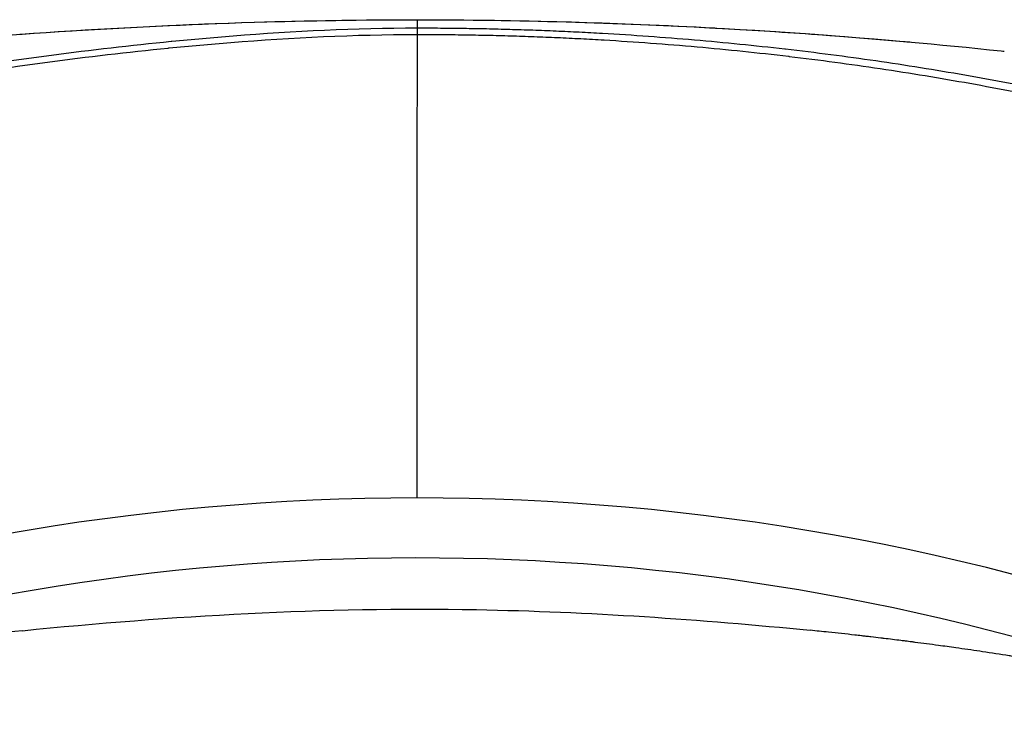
# Model space of a CAD drawing. Header units: millimetres. Extents: x 0 to 7374, y 0 to 4200.
# Tile 539 of 656: x 2021 to 2059, y 3937 to 3964. Entities that reach past the tile are written whole.
import ezdxf

# ---------------------------------------------------------------- set-up
doc = ezdxf.new("R2010")
doc.units = ezdxf.units.MM
doc.header["$LTSCALE"] = 0.2

# ---------------------------------------------------------------- blocks, each defined once
blk = doc.blocks.new('A$C9c4d0392')
blk.add_line((0.01, 298.181), (0.001, 297.848))
for radius, start, end in [(92, 325.69885, 214.30115), (89.66, 70.74031, 109.33664)]:
    blk.add_arc((0, 187.5), radius, start, end)
for points, knots in [([(0.001, 297.848), (-2.414, 297.844), (-4.819, 297.726), (-7.186, 297.54), (-7.986, 297.476), (-8.784, 297.405), (-9.578, 297.328), (-9.589, 297.326), (-9.601, 297.325), (-9.612, 297.324), (-11.182, 297.171), (-12.743, 296.99), (-14.291, 296.787), (-15.853, 296.581), (-17.403, 296.352), (-18.94, 296.103), (-22, 295.607), (-25.015, 295.03), (-27.956, 294.367), (-27.966, 294.365), (-27.976, 294.363), (-27.987, 294.36), (-28, 294.357), (-28.013, 294.354), (-28.027, 294.351), (-29.475, 294.024), (-30.909, 293.674), (-32.314, 293.299), (-32.324, 293.297), (-32.333, 293.294), (-32.342, 293.292), (-33.054, 293.102), (-33.759, 292.906), (-34.456, 292.702), (-34.467, 292.699), (-34.478, 292.696), (-34.49, 292.692), (-35.172, 292.492), (-35.847, 292.284), (-36.519, 292.064)], [0, 0, 0, 0, 0.18613, 0.18613, 0.18613, 0.2490794, 0.2490794, 0.2490794, 0.2499729, 0.2499729, 0.2499729, 0.3744211, 0.3744211, 0.3744211, 0.4999777, 0.4999777, 0.4999777, 0.7499909, 0.7499909, 0.7499909, 0.7508764, 0.7508764, 0.7508764, 0.7520055, 0.7520055, 0.7520055, 0.8749955, 0.8749955, 0.8749955, 0.8758115, 0.8758115, 0.8758115, 0.9380751, 0.9380751, 0.9380751, 0.9390827, 0.9390827, 0.9390827, 1, 1, 1, 1]), ([(-29.829, 296.076), (-27.456, 296.413), (-24.929, 296.748), (-17.249, 297.543), (-11.816, 297.916), (-4.24, 298.148), (-2.113, 298.182), (0.01, 298.181)], [0, 0, 0, 0, 0.832608, 0.832608, 2.481552, 2.481552, 3.118546, 3.118546, 3.118546, 3.118546]), ([(-15.528, 297.611), (-15.495, 297.613), (-15.461, 297.616), (-15.428, 297.618), (-12.931, 297.797), (-10.386, 297.937), (-7.824, 298.033), (-5.228, 298.13), (-2.608, 298.181), (0.01, 298.181)], [0, 0, 0, 0, 0.0066438, 0.0066438, 0.0066438, 0.5000528, 0.5000528, 0.5000528, 1, 1, 1, 1]), ([(14.374, 297.03), (13.787, 297.097), (12.61, 297.223), (11.428, 297.333), (10.239, 297.435), (9.042, 297.529), (7.843, 297.607), (6.942, 297.658), (6.339, 297.691), (5.434, 297.733), (4.528, 297.768), (3.924, 297.787), (3.321, 297.805), (2.72, 297.82), (1.817, 297.836), (0.914, 297.845), (0.313, 297.848), (0.008, 297.848), (0.004, 297.848), (0.001, 297.848)], [0, 0, 0, 0, 0.1237633, 0.2475282, 0.2475282, 0.3725427, 0.4975572, 0.4975572, 0.5604583, 0.6233595, 0.6862606, 0.7491617, 0.7491617, 0.811679, 0.8741963, 0.9367135, 0.9992308, 0.9992308, 1, 1, 1, 1]), ([(0.01, 298.181), (3.883, 298.181), (7.786, 298.068), (11.628, 297.859), (11.652, 297.857), (11.676, 297.856), (11.7, 297.855)], [0, 0, 0, 0, 0.993772, 0.993772, 0.993772, 1, 1, 1, 1]), ([(0.01, 298.181), (6.429, 298.181), (12.927, 297.871), (19.098, 297.327), (19.18, 297.32), (19.262, 297.313)], [0, 0, 0, 0, 1.925683, 1.925683, 1.951572, 1.951572, 1.951572, 1.951572]), ([(11.7, 297.855), (12.946, 297.787), (14.185, 297.708), (15.413, 297.621), (17.942, 297.441), (20.42, 297.22), (22.825, 296.962), (22.866, 296.957), (22.908, 296.953), (22.949, 296.948)], [0, 0, 0, 0, 0.3231634, 0.3231634, 0.3231634, 0.9885013, 0.9885013, 0.9885013, 0.9999998, 0.9999998, 0.9999998, 0.9999998]), ([(-7.278, 297.295), (-7.278, 297.295), (-7.278, 297.295), (-4.889, 297.485), (-2.451, 297.604), (0, 297.607)], [0, 0, 0, 0, 0.0000622, 0.0000622, 1, 1, 1, 1]), ([(0, 297.607), (0.297, 297.607), (0.916, 297.605), (1.828, 297.595), (2.746, 297.578), (3.354, 297.562), (3.964, 297.544), (4.575, 297.524), (5.488, 297.487), (6.399, 297.443), (7.006, 297.409), (7.31, 297.391), (7.31, 297.391), (7.31, 297.392)], [0, 0, 0, 0, 0.124596, 0.249192, 0.373787, 0.498383, 0.498383, 0.623744, 0.749105, 0.874465, 0.999826, 0.999826, 1, 1, 1, 1]), ([(-14.441, 296.524), (-12.883, 296.732), (-11.307, 296.918), (-9.723, 297.075), (-9.712, 297.076), (-9.701, 297.078), (-9.689, 297.079), (-8.888, 297.158), (-8.086, 297.231), (-7.278, 297.295)], [0, 0, 0, 0, 0.661011, 0.661011, 0.661011, 0.665756, 0.665756, 0.665756, 1, 1, 1, 1]), ([(7.31, 297.392), (7.913, 297.356), (8.52, 297.315), (9.125, 297.271), (9.732, 297.226), (10.337, 297.177), (10.941, 297.123)], [0, 0, 0, 0, 0.4995007, 0.4995007, 0.4995007, 1, 1, 1, 1]), ([(10.941, 297.123), (11.539, 297.07), (12.731, 296.955), (13.919, 296.824), (14.521, 296.752), (14.53, 296.751), (14.54, 296.75), (14.54, 296.75), (14.54, 296.75)], [0, 0, 0, 0, 0.4956265, 0.9919048, 0.9919048, 0.9996772, 0.9996772, 1, 1, 1, 1]), ([(28.114, 294.644), (27.568, 294.772), (26.469, 295.022), (24.8, 295.376), (23.112, 295.708), (21.974, 295.915), (20.828, 296.115), (19.675, 296.308), (17.929, 296.573), (16.171, 296.814), (14.992, 296.959), (14.392, 297.028), (14.383, 297.029), (14.374, 297.03)], [0, 0, 0, 0, 0.124449, 0.2489, 0.373351, 0.497802, 0.497802, 0.622865, 0.747927, 0.87299, 0.998052, 0.998052, 1, 1, 1, 1]), ([(14.54, 296.75), (15.136, 296.679), (16.327, 296.529), (18.101, 296.278), (19.862, 296.002), (21.027, 295.801), (21.606, 295.697)], [0, 0, 0, 0, 0.249866, 0.499894, 0.749922, 1, 1, 1, 1]), ([(-28.269, 294.001), (-28.256, 294.004), (-28.243, 294.007), (-25.258, 294.701), (-22.212, 295.303), (-17.57, 296.076), (-16.012, 296.312), (-14.441, 296.524)], [0, 0, 0, 0, 0.002991, 0.002991, 0.667508, 0.667508, 1, 1, 1, 1]), ([(21.606, 295.697), (22.183, 295.593), (23.331, 295.378), (25.034, 295.033), (26.718, 294.666), (27.826, 294.407), (28.394, 294.271), (28.41, 294.267), (28.427, 294.262)], [0, 0, 0, 0, 0.248051, 0.496152, 0.744253, 0.992354, 0.992354, 1, 1, 1, 1]), ([(-15.421, 274.316), (-9.641, 274.902), (-3.604, 275.248), (6.688, 275.06), (11.105, 274.76), (15.363, 274.331)], [0, 0, 0, 0, 1.779027, 1.779027, 3.088808, 3.088808, 3.088808, 3.088808]), ([(-15.421, 274.316), (-17.024, 274.153), (-18.597, 273.968), (-22.321, 273.468), (-24.448, 273.129), (-28.701, 272.335), (-30.79, 271.88), (-32.776, 271.377)], [1.867128, 1.867128, 1.867128, 1.867128, 2.576623, 2.576623, 3.603324, 3.603324, 4.698321, 4.698321, 4.698321, 4.698321]), ([(32.772, 271.394), (32.517, 271.459), (32.263, 271.522), (32.01, 271.583), (31.569, 271.691), (31.13, 271.794), (30.694, 271.894), (30.254, 271.994), (29.816, 272.091), (29.381, 272.184), (28.94, 272.278), (28.503, 272.369), (28.07, 272.456), (28.027, 272.465), (27.983, 272.474), (27.94, 272.482), (27.52, 272.566), (27.104, 272.647), (26.693, 272.724), (26.303, 272.797), (25.917, 272.868), (25.536, 272.935), (25.509, 272.94), (25.482, 272.945), (25.455, 272.95), (25.063, 273.019), (24.676, 273.085), (24.294, 273.149), (23.93, 273.21), (23.57, 273.268), (23.216, 273.324), (23.19, 273.328), (23.164, 273.332), (23.138, 273.336), (22.787, 273.392), (22.442, 273.444), (22.103, 273.495), (22.067, 273.5), (22.032, 273.505), (21.996, 273.511), (21.678, 273.558), (21.365, 273.603), (21.058, 273.646), (20.827, 273.679), (20.599, 273.71), (20.374, 273.741), (20.063, 273.783), (19.758, 273.824), (19.46, 273.862), (19.414, 273.868), (19.368, 273.874), (19.322, 273.88), (19.246, 273.89), (19.17, 273.899), (19.094, 273.909), (19.033, 273.916), (18.972, 273.924), (18.912, 273.932), (18.689, 273.96), (18.469, 273.986), (18.254, 274.012), (18.21, 274.018), (18.166, 274.023), (18.122, 274.028), (17.993, 274.044), (17.865, 274.059), (17.739, 274.073), (17.676, 274.081), (17.613, 274.088), (17.551, 274.095), (17.526, 274.098), (17.508, 274.1), (17.489, 274.102), (17.472, 274.104), (17.455, 274.106), (17.43, 274.109), (17.412, 274.111), (17.391, 274.114), (17.365, 274.117), (17.278, 274.127), (17.191, 274.136), (17.104, 274.146), (16.758, 274.185), (16.417, 274.222), (16.082, 274.257), (15.839, 274.283), (15.599, 274.308), (15.363, 274.331)], [0, 0, 0, 0, 0.021453, 0.021453, 0.021453, 0.0587503, 0.0587503, 0.0587503, 0.0964448, 0.0964448, 0.0964448, 0.1347135, 0.1347135, 0.1347135, 0.1385462, 0.1385462, 0.1385462, 0.175748, 0.175748, 0.175748, 0.2110585, 0.2110585, 0.2110585, 0.2135647, 0.2135647, 0.2135647, 0.25, 0.25, 0.25, 0.2848374, 0.2848374, 0.2848374, 0.2874288, 0.2874288, 0.2874288, 0.3220351, 0.3220351, 0.3220351, 0.3256579, 0.3256579, 0.3256579, 0.3582253, 0.3582253, 0.3582253, 0.3826956, 0.3826956, 0.3826956, 0.416526, 0.416526, 0.416526, 0.4217397, 0.4217397, 0.4217397, 0.4304394, 0.4304394, 0.4304394, 0.4375, 0.4375, 0.4375, 0.4634313, 0.4634313, 0.4634313, 0.46875, 0.46875, 0.46875, 0.484375, 0.484375, 0.484375, 0.4921875, 0.4921875, 0.4921875, 0.4953762, 0.4953762, 0.4953762, 0.4980995, 0.4980995, 0.4980995, 0.5, 0.5, 0.5, 0.5062614, 0.5062614, 0.5062614, 0.5312947, 0.5312947, 0.5312947, 0.5494766, 0.5494766, 0.5494766, 0.5494766])]:
    blk.add_open_spline(points, degree=3, knots=knots)
for points, degree in [([(0.001, 297.848), (0, 297.843), (0, 297.759), (0, 297.607)], 3), ([(0, 297.607), (-0.006, 289.115), (-0.013, 279.5)], 2)]:
    blk.add_open_spline(points, degree=degree)

msp = doc.modelspace()

# ---------------------------------------------------------------- block references
msp.add_blockref('A$C9c4d0392', (2036.257, 3666.139))

doc.saveas('drawing.dxf')
